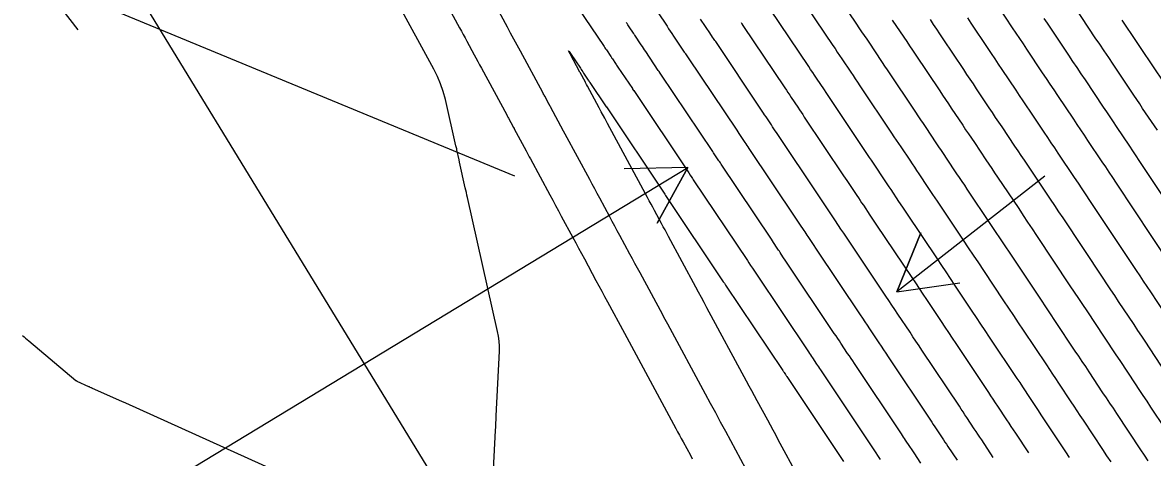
# Model space of a CAD drawing. Extents: x 954385 to 988206, y 1868364 to 1924553.
# Drawn here: x 956260.7 to 956367.3, y 1922292.4 to 1922333.4 of the extents above; entities that cross this region are included whole.
import ezdxf

# ---------------------------------------------------------------- set-up
doc = ezdxf.new("R2010")
doc.units = 0
for name, color, linetype in [('Default', 7, 'Continuous'), ('Ex_Major Contours', 7, 'Continuous'), ('Ex_Minor Contours', 7, 'Continuous'), ('Slopes', 7, 'Continuous')]:
    doc.layers.add(name, color=color, linetype=linetype)

msp = doc.modelspace()

# ---------------------------------------------------------------- linework, layer by layer
at = {"layer": 'Default'}
msp.add_line((957221.14, 1920784.24), (956045.8, 1922705.18), dxfattribs=at)
at = {"layer": 'Ex_Major Contours'}
for points in [[(956366.86, 1922292.1), (956366.52, 1922292.62), (956366.17, 1922293.15), (956363.91, 1922296.56), (956363.58, 1922297.05), (956363.25, 1922297.54), (956362.93, 1922298.03), (956362.6, 1922298.52), (956361.3, 1922300.49), (956360.97, 1922300.98), (956360.64, 1922301.47), (956360.32, 1922301.96), (956359.99, 1922302.45), (956358.07, 1922305.33), (956357.64, 1922305.97), (956357.22, 1922306.61), (956356.79, 1922307.25), (956356.36, 1922307.9), (956353.84, 1922311.69), (956353.38, 1922312.37), (956352.93, 1922313.05), (956352.48, 1922313.72), (956352.03, 1922314.4), (956349.8, 1922317.72), (956349.56, 1922318.09), (956349.31, 1922318.45), (956349.07, 1922318.81), (956348.83, 1922319.18), (956347.85, 1922320.64), (956347.61, 1922321), (956347.36, 1922321.36), (956347.12, 1922321.72), (956346.88, 1922322.09), (956345.91, 1922323.54), (956345.66, 1922323.9), (956345.42, 1922324.27), (956345.18, 1922324.63), (956344.94, 1922324.99), (956342.28, 1922328.96), (956342.04, 1922329.32), (956341.8, 1922329.68), (956341.56, 1922330.04), (956341.32, 1922330.4), (956340.35, 1922331.85), (956340.11, 1922332.21), (956339.87, 1922332.57), (956339.62, 1922332.93), (956339.38, 1922333.29), (956336.37, 1922337.79)], [(956304.74, 1922283.91), (956305.3, 1922294.95), (956305.32, 1922295.3), (956305.34, 1922295.65), (956305.36, 1922296), (956305.37, 1922296.35), (956305.67, 1922302.43), (956305.67, 1922302.9), (956305.65, 1922303.37), (956305.59, 1922303.84), (956305.5, 1922304.3), (956302.66, 1922316.92), (956302.61, 1922317.16), (956302.56, 1922317.39), (956302.51, 1922317.63), (956302.45, 1922317.86), (956301.92, 1922320.25), (956301.91, 1922320.27), (956301.9, 1922320.32), (956301.89, 1922320.39), (956301.89, 1922320.39), (956301.89, 1922320.4), (956301.89, 1922320.41), (956301.89, 1922320.42), (956301.87, 1922320.47), (956301.87, 1922320.49), (956301.87, 1922320.49), (956301.66, 1922321.42), (956301.64, 1922321.52), (956301.61, 1922321.62), (956301.59, 1922321.72), (956301.57, 1922321.82), (956300.57, 1922326.17), (956300.37, 1922326.92), (956300.12, 1922327.65), (956299.82, 1922328.36), (956299.48, 1922329.05), (956295.94, 1922335.58)], [(956320.57, 1922334.44), (956321.48, 1922333.08), (956321.63, 1922332.85), (956321.79, 1922332.62), (956321.94, 1922332.39), (956322.1, 1922332.16), (956323.11, 1922330.64), (956323.16, 1922330.58), (956323.21, 1922330.5), (956323.22, 1922330.49), (956323.41, 1922330.21), (956323.49, 1922330.09), (956328.06, 1922323.27), (956328.25, 1922322.98), (956328.44, 1922322.7), (956328.81, 1922322.13), (956328.91, 1922321.99), (956329, 1922321.85), (956329.1, 1922321.71), (956329.19, 1922321.57), (956333.59, 1922314.99), (956333.79, 1922314.7), (956333.98, 1922314.41), (956334.37, 1922313.82), (956334.47, 1922313.68), (956334.57, 1922313.53), (956334.67, 1922313.39), (956334.76, 1922313.24), (956335.26, 1922312.51), (956335.55, 1922312.07), (956339.7, 1922305.88), (956339.92, 1922305.55), (956340.14, 1922305.22), (956340.36, 1922304.89), (956340.58, 1922304.55), (956341.46, 1922303.23), (956341.68, 1922302.9), (956341.9, 1922302.57), (956342.12, 1922302.24), (956342.34, 1922301.91), (956346.32, 1922295.94), (956346.46, 1922295.73), (956346.6, 1922295.52), (956346.74, 1922295.32), (956346.87, 1922295.11), (956347.42, 1922294.28), (956347.56, 1922294.08), (956347.7, 1922293.87), (956347.84, 1922293.66), (956347.97, 1922293.46), (956348.84, 1922292.15)], [(956371.99, 1922311.47), (956366.34, 1922319.96), (956366.03, 1922320.42), (956365.73, 1922320.87), (956365.42, 1922321.33), (956365.12, 1922321.79), (956363.89, 1922323.62), (956363.58, 1922324.08), (956363.28, 1922324.54), (956362.97, 1922325), (956362.66, 1922325.46), (956360.94, 1922328.03), (956360.55, 1922328.61), (956360.16, 1922329.19), (956359.77, 1922329.77), (956359.38, 1922330.35), (956357.67, 1922332.91), (956357.36, 1922333.37), (956357.05, 1922333.83)], [(956260.68, 1922303.93), (956260.83, 1922303.8), (956260.98, 1922303.68), (956261.13, 1922303.55), (956261.28, 1922303.43), (956265.73, 1922299.69), (956265.76, 1922299.66), (956265.79, 1922299.64), (956265.8, 1922299.63), (956265.8, 1922299.62), (956265.81, 1922299.62), (956265.82, 1922299.62), (956266.92, 1922299.12), (956266.93, 1922299.12), (956266.94, 1922299.11), (956266.95, 1922299.11), (956266.96, 1922299.1), (956267.02, 1922299.07), (956267.02, 1922299.07), (956267.03, 1922299.06), (956267.14, 1922299.02), (956267.16, 1922299.02), (956267.18, 1922299.01), (956267.19, 1922299), (956267.21, 1922298.99), (956270.1, 1922297.69), (956270.17, 1922297.66), (956270.25, 1922297.63), (956270.33, 1922297.59), (956270.4, 1922297.56), (956291.17, 1922288.17)]]:
    msp.add_lwpolyline(points, dxfattribs=at)
at = {"layer": 'Ex_Minor Contours'}
for points in [[(956330.34, 1922288.71), (956327.02, 1922294.85), (956326.54, 1922295.73), (956326.07, 1922296.61), (956325.59, 1922297.49), (956325.11, 1922298.37), (956321.55, 1922304.98), (956321.43, 1922305.2), (956321.31, 1922305.42), (956321.19, 1922305.64), (956321.07, 1922305.86), (956318.94, 1922309.82), (956318.7, 1922310.26), (956318.46, 1922310.7), (956318.22, 1922311.14), (956317.98, 1922311.59), (956317.03, 1922313.36), (956316.79, 1922313.79), (956316.55, 1922314.23), (956316.32, 1922314.67), (956316.08, 1922315.11), (956315.13, 1922316.87), (956314.9, 1922317.31), (956314.66, 1922317.75), (956314.42, 1922318.19), (956314.19, 1922318.63), (956311.88, 1922322.91), (956311.72, 1922323.19), (956310.49, 1922325.48), (956310.47, 1922325.52), (956310.42, 1922325.62), (956310.41, 1922325.63), (956310.38, 1922325.69), (956310.37, 1922325.71), (956309.94, 1922326.5), (956309.9, 1922326.58), (956309.85, 1922326.66), (956309.81, 1922326.74), (956309.76, 1922326.83), (956307.66, 1922330.73), (956307.35, 1922331.29), (956307.04, 1922331.86), (956306.73, 1922332.43), (956306.43, 1922332.99), (956302.46, 1922340.31)], [(956299.1, 1922338.13), (956301.92, 1922332.93), (956302.09, 1922332.62), (956302.26, 1922332.3), (956302.43, 1922331.99), (956302.6, 1922331.67), (956303.29, 1922330.4), (956303.46, 1922330.09), (956303.63, 1922329.77), (956303.8, 1922329.46), (956303.97, 1922329.14), (956306.36, 1922324.73), (956306.4, 1922324.65), (956306.44, 1922324.57), (956306.48, 1922324.5), (956306.52, 1922324.42), (956306.96, 1922323.61), (956306.97, 1922323.6), (956306.98, 1922323.57), (956307, 1922323.54), (956307.01, 1922323.52), (956307.05, 1922323.45), (956307.07, 1922323.42), (956307.07, 1922323.41), (956308.19, 1922321.34), (956308.29, 1922321.15), (956308.39, 1922320.96), (956308.49, 1922320.77), (956308.59, 1922320.59), (956310.43, 1922317.18), (956310.7, 1922316.68), (956310.97, 1922316.17), (956311.24, 1922315.67), (956311.51, 1922315.17), (956312.6, 1922313.15), (956312.87, 1922312.65), (956313.14, 1922312.15), (956313.41, 1922311.64), (956313.69, 1922311.14), (956314.78, 1922309.12), (956315.05, 1922308.61), (956315.32, 1922308.11), (956315.59, 1922307.61), (956315.87, 1922307.1), (956317.46, 1922304.15), (956317.68, 1922303.74), (956317.9, 1922303.33), (956318.12, 1922302.92), (956318.34, 1922302.51), (956322.31, 1922295.15), (956322.48, 1922294.83), (956322.65, 1922294.52), (956322.82, 1922294.2), (956322.99, 1922293.88), (956323.68, 1922292.62), (956323.85, 1922292.3)], [(956312.58, 1922335.61), (956315.48, 1922331.28), (956315.55, 1922331.17), (956315.62, 1922331.06), (956315.69, 1922330.96), (956315.76, 1922330.85), (956316.18, 1922330.22), (956316.21, 1922330.19), (956316.23, 1922330.15), (956316.25, 1922330.12), (956316.3, 1922330.05), (956316.33, 1922330.01), (956316.63, 1922329.56), (956316.68, 1922329.48), (956316.73, 1922329.4), (956316.79, 1922329.32), (956316.84, 1922329.24), (956318.21, 1922327.2), (956318.24, 1922327.15), (956318.24, 1922327.15), (956318.33, 1922327.02), (956318.34, 1922327.01), (956323.53, 1922319.26), (956323.67, 1922319.04), (956323.81, 1922318.83), (956323.89, 1922318.72), (956323.96, 1922318.61), (956329.06, 1922310.99), (956329.21, 1922310.76), (956329.37, 1922310.52), (956329.45, 1922310.4), (956329.53, 1922310.28), (956329.85, 1922309.81), (956334.83, 1922302.37), (956334.93, 1922302.23), (956335.02, 1922302.09), (956335.11, 1922301.94), (956335.21, 1922301.8), (956335.59, 1922301.23), (956335.68, 1922301.09), (956335.78, 1922300.95), (956335.87, 1922300.81), (956335.97, 1922300.67), (956340.86, 1922293.33), (956340.92, 1922293.24), (956340.98, 1922293.15), (956341.04, 1922293.05), (956341.11, 1922292.96), (956341.41, 1922292.5), (956341.6, 1922292.22)], [(956333.79, 1922336.25), (956337.12, 1922331.28), (956337.33, 1922330.97), (956337.54, 1922330.65), (956337.75, 1922330.33), (956337.97, 1922330.02), (956338.82, 1922328.75), (956339.03, 1922328.43), (956339.24, 1922328.11), (956339.45, 1922327.8), (956339.67, 1922327.48), (956342.67, 1922322.99), (956342.88, 1922322.67), (956343.09, 1922322.35), (956343.31, 1922322.03), (956343.52, 1922321.71), (956344.38, 1922320.44), (956344.59, 1922320.12), (956344.81, 1922319.8), (956345.02, 1922319.48), (956345.23, 1922319.16), (956346.09, 1922317.87), (956346.52, 1922317.23), (956346.95, 1922316.59), (956349.43, 1922312.9), (956349.9, 1922312.19), (956350.37, 1922311.48), (956350.85, 1922310.77), (956351.32, 1922310.06), (956353.23, 1922307.18), (956353.69, 1922306.49), (956354.15, 1922305.8), (956354.61, 1922305.11), (956355.07, 1922304.42), (956357.26, 1922301.15), (956357.55, 1922300.72), (956357.84, 1922300.28), (956358.12, 1922299.85), (956358.41, 1922299.41), (956359.57, 1922297.67), (956359.86, 1922297.24), (956360.14, 1922296.8), (956360.43, 1922296.37), (956360.72, 1922295.94), (956362.56, 1922293.17), (956362.95, 1922292.58), (956363.33, 1922292)], [(956359.46, 1922292.42), (956359.11, 1922292.94), (956357.53, 1922295.32), (956357.28, 1922295.69), (956357.03, 1922296.07), (956356.78, 1922296.45), (956356.53, 1922296.83), (956355.53, 1922298.34), (956355.28, 1922298.71), (956355.03, 1922299.09), (956354.78, 1922299.47), (956354.52, 1922299.85), (956351.91, 1922303.77), (956351.5, 1922304.38), (956351.09, 1922304.99), (956350.68, 1922305.61), (956350.27, 1922306.22), (956348.63, 1922308.68), (956348.22, 1922309.3), (956347.82, 1922309.91), (956347.4, 1922310.53), (956346.99, 1922311.14), (956344.1, 1922315.46), (956343.73, 1922316.02), (956343.36, 1922316.57), (956342.62, 1922317.68), (956342.43, 1922317.95), (956342.25, 1922318.23), (956342.06, 1922318.51), (956341.88, 1922318.78), (956341.14, 1922319.89), (956340.95, 1922320.16), (956340.77, 1922320.44), (956340.58, 1922320.72), (956340.4, 1922320.99), (956337.05, 1922326), (956336.86, 1922326.28), (956336.68, 1922326.55), (956336.5, 1922326.82), (956336.32, 1922327.09), (956335.58, 1922328.19), (956335.4, 1922328.46), (956335.22, 1922328.73), (956335.03, 1922329.01), (956334.85, 1922329.28), (956331.22, 1922334.71)], [(956352.71, 1922334.94), (956354.05, 1922332.93), (956354.39, 1922332.42), (956354.73, 1922331.92), (956355.06, 1922331.42), (956355.4, 1922330.91), (956356.88, 1922328.7), (956357.24, 1922328.16), (956357.6, 1922327.62), (956357.96, 1922327.09), (956358.32, 1922326.55), (956359.81, 1922324.32), (956360.15, 1922323.82), (956360.48, 1922323.32), (956360.82, 1922322.82), (956361.15, 1922322.32), (956362.5, 1922320.31), (956362.83, 1922319.81), (956363.17, 1922319.31), (956363.5, 1922318.81), (956363.84, 1922318.3), (956368.86, 1922310.75)], [(956367.73, 1922323.27), (956366.62, 1922324.93), (956366.34, 1922325.34), (956366.07, 1922325.76), (956365.79, 1922326.17), (956365.51, 1922326.59), (956363.55, 1922329.51), (956363.14, 1922330.13), (956362.72, 1922330.76), (956362.3, 1922331.38), (956361.88, 1922332), (956359.94, 1922334.91)], [(956345.41, 1922291.89), (956344.79, 1922292.84), (956344.59, 1922293.14), (956344.39, 1922293.44), (956343.99, 1922294.04), (956343.89, 1922294.19), (956343.79, 1922294.34), (956343.69, 1922294.49), (956343.59, 1922294.64), (956339.15, 1922301.29), (956339, 1922301.52), (956338.84, 1922301.76), (956338.68, 1922302), (956338.52, 1922302.23), (956337.89, 1922303.18), (956337.74, 1922303.41), (956337.58, 1922303.65), (956337.42, 1922303.89), (956337.26, 1922304.12), (956332.7, 1922310.94), (956332.42, 1922311.35), (956332.15, 1922311.76), (956332.08, 1922311.86), (956332.01, 1922311.97), (956331.94, 1922312.07), (956331.87, 1922312.17), (956331.53, 1922312.69), (956331.32, 1922312.99), (956326.58, 1922320.09), (956326.51, 1922320.19), (956326.45, 1922320.29), (956326.38, 1922320.38), (956326.31, 1922320.48), (956325.99, 1922320.97), (956325.86, 1922321.16), (956325.79, 1922321.26), (956320.91, 1922328.55), (956320.84, 1922328.66), (956320.73, 1922328.82), (956320.73, 1922328.82), (956320.66, 1922328.92), (956319.47, 1922330.7), (956319.36, 1922330.86), (956319.26, 1922331.01), (956319.16, 1922331.17), (956319.05, 1922331.32), (956318.45, 1922332.23), (956318.42, 1922332.27), (956318.37, 1922332.34), (956318.36, 1922332.36), (956318.33, 1922332.41), (956318.32, 1922332.43), (956317.91, 1922333.03), (956317.85, 1922333.13), (956317.78, 1922333.23), (956317.71, 1922333.33), (956317.64, 1922333.44)], [(956352.26, 1922292.42), (956351.16, 1922294.08), (956350.98, 1922294.34), (956350.81, 1922294.6), (956350.63, 1922294.87), (956350.46, 1922295.13), (956349.76, 1922296.19), (956349.58, 1922296.45), (956349.41, 1922296.71), (956349.23, 1922296.98), (956349.06, 1922297.24), (956345.53, 1922302.53), (956345.25, 1922302.95), (956344.96, 1922303.38), (956344.68, 1922303.8), (956344.4, 1922304.23), (956343.26, 1922305.93), (956342.98, 1922306.36), (956342.7, 1922306.78), (956342.41, 1922307.21), (956342.13, 1922307.63), (956338.4, 1922313.2), (956338.15, 1922313.58), (956337.89, 1922313.96), (956337.38, 1922314.72), (956337.26, 1922314.91), (956337.13, 1922315.1), (956337, 1922315.29), (956336.87, 1922315.48), (956336.37, 1922316.24), (956336.11, 1922316.61), (956335.86, 1922316.99), (956331.81, 1922323.05), (956331.69, 1922323.23), (956331.56, 1922323.42), (956331.44, 1922323.6), (956331.32, 1922323.79), (956330.82, 1922324.53), (956330.69, 1922324.72), (956330.57, 1922324.9), (956330.45, 1922325.09), (956330.32, 1922325.27), (956326.07, 1922331.63), (956325.99, 1922331.73), (956325.92, 1922331.84), (956325.71, 1922332.16), (956325.7, 1922332.17), (956325.58, 1922332.34), (956325.57, 1922332.36), (956324.64, 1922333.76)], [(956328.46, 1922333.43), (956328.55, 1922333.3), (956328.64, 1922333.17), (956332.59, 1922327.28), (956332.74, 1922327.05), (956332.89, 1922326.82), (956333.05, 1922326.59), (956333.2, 1922326.36), (956333.82, 1922325.44), (956333.97, 1922325.21), (956334.12, 1922324.98), (956334.28, 1922324.75), (956334.43, 1922324.52), (956338.13, 1922318.99), (956338.44, 1922318.53), (956338.75, 1922318.06), (956339.38, 1922317.13), (956339.53, 1922316.9), (956339.69, 1922316.66), (956339.84, 1922316.43), (956340, 1922316.2), (956340.62, 1922315.26), (956340.94, 1922314.8), (956341.25, 1922314.33), (956344.56, 1922309.39), (956344.91, 1922308.87), (956345.26, 1922308.35), (956345.6, 1922307.83), (956345.95, 1922307.31), (956347.33, 1922305.23), (956347.68, 1922304.71), (956348.03, 1922304.19), (956348.37, 1922303.67), (956348.72, 1922303.15), (956351.79, 1922298.54), (956352, 1922298.22), (956352.22, 1922297.9), (956352.43, 1922297.58), (956352.64, 1922297.26), (956353.5, 1922295.98), (956353.71, 1922295.66), (956353.92, 1922295.34), (956354.13, 1922295.02), (956354.35, 1922294.7), (956355.57, 1922292.85)], [(956342.73, 1922333.67), (956343.82, 1922332.06), (956344.09, 1922331.65), (956344.36, 1922331.25), (956344.63, 1922330.84), (956344.9, 1922330.44), (956347.2, 1922326.99), (956347.48, 1922326.59), (956347.75, 1922326.18), (956348.02, 1922325.77), (956348.29, 1922325.37), (956349.38, 1922323.74), (956349.65, 1922323.33), (956349.92, 1922322.93), (956350.2, 1922322.52), (956350.47, 1922322.11), (956351.56, 1922320.48), (956351.83, 1922320.08), (956352.11, 1922319.67), (956352.38, 1922319.26), (956352.65, 1922318.85), (956354.65, 1922315.88), (956355.07, 1922315.24), (956355.49, 1922314.61), (956355.91, 1922313.98), (956356.34, 1922313.35), (956359.49, 1922308.61), (956359.88, 1922308.02), (956360.28, 1922307.42), (956360.68, 1922306.83), (956361.07, 1922306.23), (956362.72, 1922303.76), (956363.09, 1922303.21), (956363.45, 1922302.66), (956363.82, 1922302.11), (956364.18, 1922301.56), (956365.64, 1922299.37), (956366, 1922298.82), (956366.37, 1922298.27), (956366.73, 1922297.72), (956367.09, 1922297.17), (956369.78, 1922293.13)], [(956368.67, 1922300.22), (956366.99, 1922302.75), (956366.63, 1922303.3), (956366.26, 1922303.85), (956365.9, 1922304.4), (956365.53, 1922304.94), (956364.07, 1922307.13), (956363.71, 1922307.68), (956363.34, 1922308.23), (956362.98, 1922308.78), (956362.61, 1922309.33), (956358.84, 1922315), (956358.44, 1922315.59), (956358.05, 1922316.18), (956357.66, 1922316.77), (956357.26, 1922317.35), (956355.5, 1922319.98), (956355.2, 1922320.44), (956354.9, 1922320.89), (956354.6, 1922321.34), (956354.29, 1922321.79), (956353.09, 1922323.59), (956352.78, 1922324.04), (956352.48, 1922324.49), (956352.18, 1922324.94), (956351.88, 1922325.39), (956350.68, 1922327.19), (956350.38, 1922327.64), (956350.07, 1922328.09), (956349.77, 1922328.54), (956349.47, 1922328.99), (956347.52, 1922331.91), (956347.22, 1922332.36), (956346.92, 1922332.81), (956346.62, 1922333.26), (956346.32, 1922333.71)], [(956349.81, 1922333.88), (956350.14, 1922333.39), (956351.74, 1922330.99), (956352.07, 1922330.5), (956352.4, 1922330.01), (956352.73, 1922329.51), (956353.06, 1922329.02), (956354.38, 1922327.05), (956354.71, 1922326.55), (956355.04, 1922326.06), (956355.37, 1922325.57), (956355.7, 1922325.07), (956357.03, 1922323.09), (956357.36, 1922322.6), (956357.69, 1922322.1), (956358.02, 1922321.61), (956358.35, 1922321.12), (956359.88, 1922318.83), (956360.25, 1922318.29), (956360.61, 1922317.74), (956360.97, 1922317.2), (956361.34, 1922316.65), (956365.74, 1922310.04), (956366.07, 1922309.54), (956366.4, 1922309.04), (956366.74, 1922308.54), (956367.07, 1922308.04), (956368.4, 1922306.04)], [(956364.39, 1922333.66), (956364.83, 1922332.99), (956365.28, 1922332.32), (956365.72, 1922331.66), (956366.17, 1922330.99), (956368.36, 1922327.72)], [(956333.89, 1922290.55), (956331.98, 1922294.08), (956331.73, 1922294.54), (956331.48, 1922295), (956331.23, 1922295.46), (956330.98, 1922295.92), (956329.98, 1922297.77), (956329.73, 1922298.23), (956329.48, 1922298.69), (956329.23, 1922299.15), (956328.98, 1922299.62), (956325.25, 1922306.53), (956324.99, 1922307.02), (956324.72, 1922307.51), (956324.46, 1922308), (956324.2, 1922308.49), (956321.62, 1922313.26), (956321.45, 1922313.57), (956321.29, 1922313.87), (956321.12, 1922314.18), (956320.96, 1922314.49), (956320.3, 1922315.71), (956320.13, 1922316.02), (956319.97, 1922316.32), (956319.8, 1922316.63), (956319.64, 1922316.93), (956315.87, 1922323.91), (956315.81, 1922324.04), (956315.74, 1922324.16), (956315.68, 1922324.28), (956315.61, 1922324.4), (956315.28, 1922325.01), (956315.15, 1922325.26), (956315.08, 1922325.38), (956313.98, 1922327.43), (956313.89, 1922327.59), (956313.89, 1922327.6), (956313.83, 1922327.71), (956313.79, 1922327.77), (956313.78, 1922327.8), (956313.29, 1922328.71), (956313.26, 1922328.76), (956312.33, 1922330.48), (956312.22, 1922330.7), (956312.19, 1922330.78), (956312.24, 1922330.71), (956312.38, 1922330.51), (956313.31, 1922329.12), (956313.39, 1922329.01), (956313.46, 1922328.9), (956313.54, 1922328.79), (956313.61, 1922328.67), (956314.05, 1922328.01), (956314.07, 1922327.99), (956314.11, 1922327.94), (956314.12, 1922327.91), (956314.19, 1922327.82), (956314.21, 1922327.78), (956315.75, 1922325.48), (956315.76, 1922325.47), (956321.26, 1922317.25), (956321.34, 1922317.13), (956326.79, 1922308.99), (956326.89, 1922308.84), (956327, 1922308.68), (956332.4, 1922300.61), (956332.43, 1922300.57), (956332.46, 1922300.52), (956332.49, 1922300.47), (956332.52, 1922300.43), (956332.65, 1922300.24), (956332.68, 1922300.19), (956332.71, 1922300.14), (956332.74, 1922300.09), (956332.78, 1922300.05), (956338.13, 1922292.03)]]:
    msp.add_lwpolyline(points, dxfattribs=at)
at = {"layer": 'Slopes'}
for points in [[(956307.13, 1922318.93), (956262.24, 1922337.52), (956268.19, 1922338.3), (956262.24, 1922337.52), (956265.89, 1922332.76)], [(956157.13, 1922218.93), (956323.44, 1922319.77), (956320.55, 1922314.51), (956323.44, 1922319.77), (956317.44, 1922319.64)], [(956357.13, 1922318.93), (956343.16, 1922308.04), (956345.42, 1922313.6), (956343.16, 1922308.04), (956349.1, 1922308.87)]]:
    msp.add_lwpolyline(points, dxfattribs=at)

doc.saveas('drawing.dxf')
